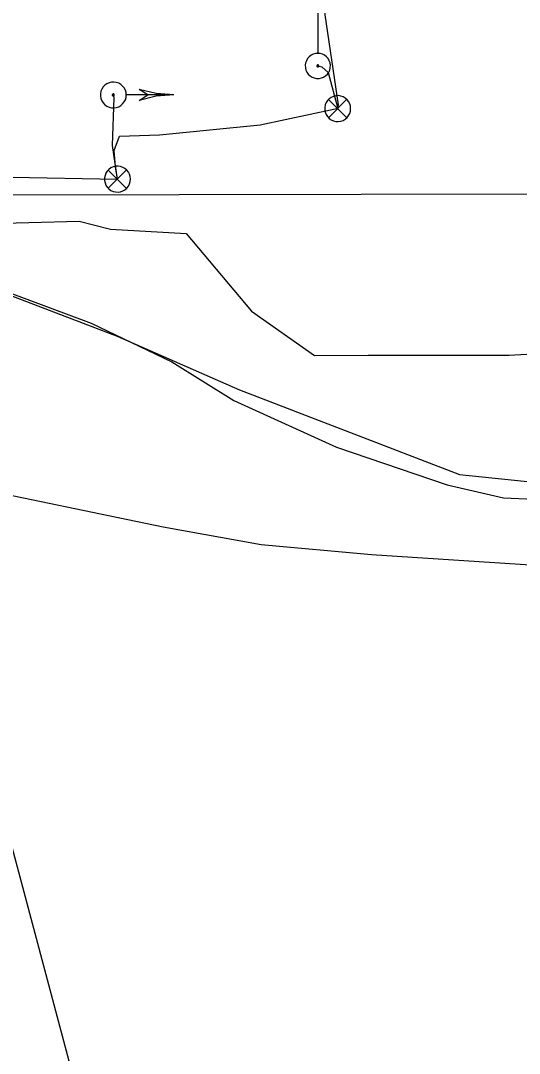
# Model space of a CAD drawing. Extents: x 596028 to 606371, y 330010 to 403088.
# Drawn here: x 603033.9 to 603160.7, y 401974.3 to 402237 of the extents above; entities that cross this region are included whole.
import ezdxf

# ---------------------------------------------------------------- set-up
doc = ezdxf.new("R2010")
doc.units = 0
for name, color, linetype in [('E_LTG_CID', 7, 'Continuous'), ('E_SIG', 7, 'Continuous'), ('E_SIG_Conduit', 7, 'Continuous'), ('E_UTL_E_UG', 7, 'Continuous'), ('E_UTL_FO_UG_WINDSTREAM', 7, 'Continuous'), ('E_UTL_G_UG', 7, 'Continuous'), ('E_UTL_T_UG', 7, 'Continuous'), ('E_UTL_W_UG', 7, 'Continuous')]:
    doc.layers.add(name, color=color, linetype=linetype)

msp = doc.modelspace()

# ---------------------------------------------------------------- linework, layer by layer
at = {"layer": 'E_LTG_CID'}
msp.add_lwpolyline([(603123.24, 401564.3), (603090, 401758.09), (603051.88, 401951.22), (603003.92, 402131.19)], dxfattribs=at)
at = {"layer": 'E_SIG'}
for points in [[(603109.5, 402255.42), (603109.5, 402228.79)], [(603109.5, 402228.73), (603108.9, 402228.68), (603108.31, 402228.5), (603107.77, 402228.23), (603107.29, 402227.85), (603106.9, 402227.39), (603106.59, 402226.86), (603106.39, 402226.29), (603106.31, 402225.68), (603106.33, 402225.08), (603106.48, 402224.48), (603106.73, 402223.93), (603107.08, 402223.43), (603107.52, 402223.01), (603108.04, 402222.68), (603108.6, 402222.46), (603109.2, 402222.34), (603109.81, 402222.34), (603110.41, 402222.46), (603110.97, 402222.68), (603111.48, 402223.01), (603111.93, 402223.43), (603112.28, 402223.93), (603112.53, 402224.48), (603112.68, 402225.08), (603112.7, 402225.68), (603112.62, 402226.29), (603112.42, 402226.86), (603112.11, 402227.39), (603111.72, 402227.85), (603111.24, 402228.23), (603110.7, 402228.5), (603110.11, 402228.68), (603109.5, 402228.73)], [(603109.5, 402225.78), (603109.46, 402225.77), (603109.41, 402225.76), (603109.37, 402225.74), (603109.34, 402225.71), (603109.31, 402225.67), (603109.28, 402225.63), (603109.27, 402225.59), (603109.26, 402225.54), (603109.26, 402225.5), (603109.27, 402225.45), (603109.29, 402225.41), (603109.32, 402225.37), (603109.35, 402225.34), (603109.39, 402225.31), (603109.44, 402225.3), (603109.48, 402225.29), (603109.53, 402225.29), (603109.57, 402225.3), (603109.62, 402225.31), (603109.66, 402225.34), (603109.69, 402225.37), (603109.72, 402225.41), (603109.74, 402225.45), (603109.75, 402225.5), (603109.75, 402225.54), (603109.74, 402225.59), (603109.73, 402225.63), (603109.7, 402225.67), (603109.67, 402225.71), (603109.64, 402225.74), (603109.6, 402225.76), (603109.55, 402225.77), (603109.5, 402225.78)], [(603060.79, 402218.14), (603060.73, 402218.76), (603060.56, 402219.36), (603060.27, 402219.92), (603059.88, 402220.41), (603059.41, 402220.82), (603058.87, 402221.14), (603058.27, 402221.34), (603057.65, 402221.43), (603057.02, 402221.4), (603056.41, 402221.26), (603055.84, 402220.99), (603055.33, 402220.63), (603054.9, 402220.18), (603054.56, 402219.65), (603054.33, 402219.07), (603054.21, 402218.45), (603054.21, 402217.82), (603054.33, 402217.21), (603054.56, 402216.62), (603054.9, 402216.1), (603055.33, 402215.64), (603055.84, 402215.28), (603056.41, 402215.02), (603057.02, 402214.87), (603057.65, 402214.84), (603058.27, 402214.93), (603058.87, 402215.13), (603059.41, 402215.45), (603059.88, 402215.86), (603060.27, 402216.35), (603060.56, 402216.91), (603060.73, 402217.51), (603060.79, 402218.14)], [(603072.89, 402218.14), (603068.44, 402218.48), (603064.09, 402219.51)], [(603066.29, 402218.14), (603064.09, 402219.51)], [(603057.75, 402218.14), (603057.74, 402218.18), (603057.73, 402218.23), (603057.71, 402218.27), (603057.68, 402218.31), (603057.64, 402218.34), (603057.6, 402218.37), (603057.55, 402218.38), (603057.51, 402218.39), (603057.46, 402218.39), (603057.41, 402218.38), (603057.37, 402218.36), (603057.33, 402218.33), (603057.3, 402218.29), (603057.27, 402218.25), (603057.25, 402218.21), (603057.24, 402218.16), (603057.24, 402218.11), (603057.25, 402218.07), (603057.27, 402218.02), (603057.3, 402217.98), (603057.33, 402217.95), (603057.37, 402217.92), (603057.41, 402217.9), (603057.46, 402217.89), (603057.51, 402217.88), (603057.55, 402217.89), (603057.6, 402217.91), (603057.64, 402217.93), (603057.68, 402217.96), (603057.71, 402218), (603057.73, 402218.04), (603057.74, 402218.09), (603057.75, 402218.14)], [(603072.89, 402218.14), (603060.85, 402218.14)], [(603072.89, 402218.14), (603068.44, 402217.79), (603064.09, 402216.76)], [(603064.09, 402216.76), (603066.29, 402218.14)], [(603117.85, 402214.66), (603117.8, 402215.29), (603117.62, 402215.89), (603117.33, 402216.45), (603116.94, 402216.94), (603116.47, 402217.35), (603115.93, 402217.67), (603115.33, 402217.87), (603114.71, 402217.96), (603114.09, 402217.93), (603113.48, 402217.78), (603112.9, 402217.52), (603112.39, 402217.16), (603111.96, 402216.7), (603111.62, 402216.18), (603111.39, 402215.59), (603111.27, 402214.98), (603111.27, 402214.35), (603111.39, 402213.74), (603111.62, 402213.15), (603111.96, 402212.62), (603112.39, 402212.17), (603112.9, 402211.81), (603113.48, 402211.55), (603114.09, 402211.4), (603114.71, 402211.37), (603115.33, 402211.46), (603115.93, 402211.66), (603116.47, 402211.98), (603116.94, 402212.39), (603117.33, 402212.88), (603117.62, 402213.44), (603117.8, 402214.04), (603117.85, 402214.66)], [(603116.82, 402217), (603112.21, 402212.34)], [(603112.21, 402216.95), (603116.86, 402212.3)], [(603061.86, 402196.72), (603061.8, 402197.35), (603061.62, 402197.95), (603061.33, 402198.5), (603060.95, 402199), (603060.47, 402199.41), (603059.93, 402199.72), (603059.33, 402199.93), (603058.71, 402200.02), (603058.09, 402199.99), (603057.48, 402199.84), (603056.91, 402199.58), (603056.4, 402199.21), (603055.96, 402198.76), (603055.62, 402198.23), (603055.39, 402197.65), (603055.27, 402197.03), (603055.27, 402196.41), (603055.39, 402195.79), (603055.62, 402195.21), (603055.96, 402194.68), (603056.4, 402194.23), (603056.91, 402193.86), (603057.48, 402193.6), (603058.09, 402193.45), (603058.71, 402193.42), (603059.33, 402193.51), (603059.93, 402193.72), (603060.47, 402194.03), (603060.95, 402194.44), (603061.33, 402194.94), (603061.62, 402195.49), (603061.8, 402196.1), (603061.86, 402196.72)], [(603060.82, 402199.06), (603056.21, 402194.4)], [(603056.21, 402199.01), (603060.86, 402194.36)]]:
    msp.add_lwpolyline(points, dxfattribs=at)
at = {"layer": 'E_SIG_Conduit'}
for points in [[(603114.55, 402214.66), (603114.76, 402215.59), (603111.37, 402238.51), (603109.31, 402275.81), (603101.31, 402274.36), (603100.45, 402274.14)], [(603109.51, 402225.53), (603110.52, 402225.31), (603112.11, 402223.82), (603114.55, 402214.66)], [(603058.56, 402196.72), (603057.28, 402205.26), (603057.71, 402217.52), (603057.49, 402218.14)], [(603059.05, 402207.64), (603069.23, 402207.98), (603094.88, 402210.52), (603113.94, 402214.59), (603114.55, 402214.66)], [(602964.63, 402199.71), (602973.38, 402193.41), (602975.89, 402193.99), (603018.23, 402197.47), (603054.04, 402196.79), (603058.56, 402196.72), (603058.02, 402199.83), (603057.69, 402204.01), (603059.05, 402207.64)]]:
    msp.add_lwpolyline(points, dxfattribs=at)
at = {"layer": 'E_UTL_E_UG'}
msp.add_lwpolyline([(602987.72, 402183.96), (603051.9, 402160.03), (603072.4, 402150.24), (603088.18, 402140.37), (603114.23, 402128.5), (603142.39, 402118.95), (603156.68, 402115.64), (603232.62, 402112.33), (603374, 402111.52)], dxfattribs=at)
at = {"layer": 'E_UTL_FO_UG_WINDSTREAM'}
msp.add_lwpolyline([(602391.29, 402208.24), (602391.99, 402208.04), (602428.68, 402210.91), (602462.51, 402214.52), (602505.56, 402215.11), (602596.73, 402214.4), (602667.45, 402214.41), (602678.26, 402212.58), (602710, 402212.1), (602879.31, 402213.67), (602882.77, 402213.76), (602905.91, 402213.1), (602929.73, 402207.21), (602951.71, 402192.06), (602976.14, 402164.03), (602986.63, 402141.19), (602991.54, 402133.92), (603006.63, 402122.51), (603018.62, 402118.96), (603070.14, 402108.27), (603095.11, 402103.71), (603123.19, 402101.18), (603211.79, 402095.42)], dxfattribs=at)
at = {"layer": 'E_UTL_G_UG'}
msp.add_lwpolyline([(602912.11, 402211.55), (602933.36, 402212.21), (602942.62, 402208.91), (602943.35, 402208.69), (602955.69, 402196.59), (602965.93, 402184.07), (602966.91, 402183.12), (602968.66, 402182.7), (602988.22, 402183.34), (603023.13, 402185.38), (603048.81, 402186.04), (603056.8, 402183.99), (603076.02, 402182.89), (603092.68, 402163.13), (603108.62, 402151.81), (603122.27, 402151.9), (603158.19, 402151.9), (603195.02, 402154.02), (603236.41, 402156.23), (603374.77, 402153.39)], dxfattribs=at)
at = {"layer": 'E_UTL_T_UG'}
msp.add_lwpolyline([(602985.26, 402184.75), (603058.46, 402156.74), (603089.59, 402143.13), (603145.57, 402121.52), (603213.03, 402114.57), (603392.06, 402107.34)], dxfattribs=at)
at = {"layer": 'E_UTL_W_UG'}
msp.add_line((602998.75, 402192.66), (603506.85, 402193.55), dxfattribs=at)

doc.saveas('drawing.dxf')
